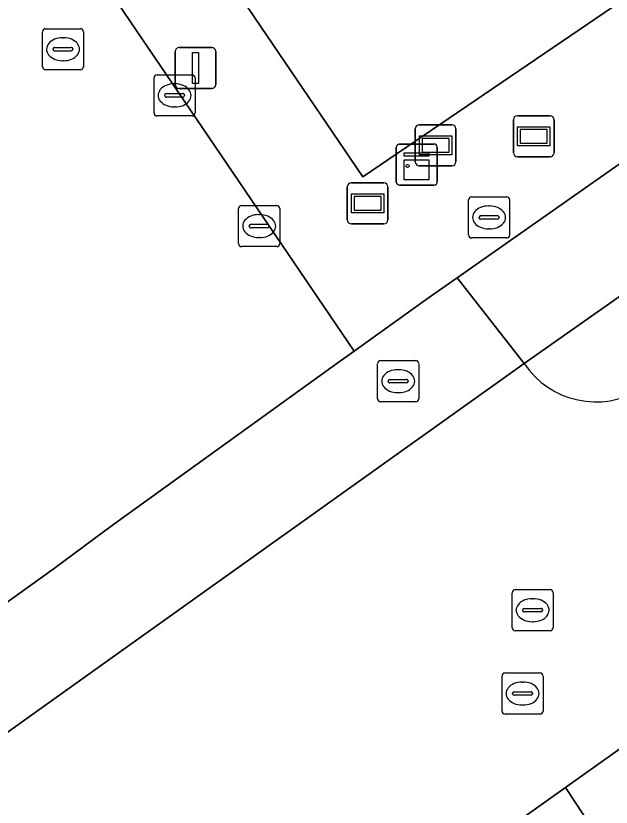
# Model space of a CAD drawing. Extents: x 156141 to 158132, y 385651 to 388333.
# Drawn here: x 157101.28 to 157115.77, y 387381.47 to 387400.74 of the extents above; entities that cross this region are included whole.
import ezdxf

# ---------------------------------------------------------------- set-up
doc = ezdxf.new("R2010")
doc.units = 0
for name, color, linetype in [('IMGEO_Berm_groen', 7, 'Continuous'), ('IMGEO_Brandkraan', 7, 'Continuous'), ('IMGEO_Erf', 7, 'Continuous'), ('IMGEO_Fietspad_gesloten', 7, 'Continuous'), ('IMGEO_Fietspad_open', 7, 'Continuous'), ('IMGEO_Hek', 7, 'Continuous'), ('IMGEO_Kast', 7, 'Continuous'), ('IMGEO_Kolk', 7, 'Continuous'), ('IMGEO_Lichtmast', 7, 'Continuous'), ('IMGEO_Rijbaan_lokaal_gesloten', 7, 'Continuous'), ('IMGEO_Rioolput', 7, 'Continuous'), ('IMGEO_Straatnaambord', 7, 'Continuous'), ('IMGEO_Verklikker', 7, 'Continuous')]:
    doc.layers.add(name, color=color, linetype=linetype)

msp = doc.modelspace()

# ---------------------------------------------------------------- linework, layer by layer
at = {"layer": 'IMGEO_Berm_groen'}
for points in [[(157137.912, 387412.533), (157148.821, 387420.011), (157174.885, 387437.202), (157173.099, 387439.906), (157140.228, 387417.558), (157109.727, 387396.821), (157104.61, 387404.362), (157081.998, 387438.485), (157056.661, 387472.844), (157055.53, 387474.398), (157049.642, 387482.487), (157044.774, 387489.292), (157043.363, 387491.315), (157042.763, 387487.53), (157046.016, 387483.012), (157049.525, 387482.395), (157055.583, 387473.982), (157055.035, 387470.606), (157079.914, 387436.105), (157099.33, 387407.576), (157109.517, 387392.577), (157111.214, 387393.791), (157111.412, 387393.93), (157112.026, 387394.361)], [(157114.734, 387379.18), (157115.517, 387380.643), (157114.658, 387381.956), (157108.173, 387377.337), (157108.462, 387374.694), (157111.745, 387377.147)]]:
    msp.add_lwpolyline(points, close=True, dxfattribs=at)
msp.add_lwpolyline([(157146.436, 387412.609), (157145.187, 387414.455), (157113.657, 387392.275)], dxfattribs=at)
msp.add_arc((157115.396, 387393.422), 2.083, 213.3951, 302.3139, dxfattribs=at)
at = {"layer": 'IMGEO_Brandkraan'}
for p, q in [((157112.301, 387395.404), (157112.301, 387396.256)), ((157112.376, 387396.33), (157113.228, 387396.33)), ((157113.302, 387396.256), (157113.302, 387395.404)), ((157112.789, 387396.11), (157112.814, 387396.11)), ((157112.56, 387395.824), (157112.56, 387395.836)), ((157112.603, 387395.873), (157113.001, 387395.873)), ((157113.044, 387395.836), (157113.044, 387395.824)), ((157112.998, 387395.787), (157112.6, 387395.787)), ((157112.812, 387395.55), (157112.787, 387395.55)), ((157113.228, 387395.33), (157112.376, 387395.33))]:
    msp.add_line(p, q, dxfattribs=at)
for points in [[(157112.301, 387395.404), (157112.301, 387396.256)], [(157112.376, 387396.33), (157113.228, 387396.33)], [(157113.302, 387396.256), (157113.302, 387395.404)], [(157113.228, 387395.33), (157112.376, 387395.33)]]:
    msp.add_lwpolyline(points, dxfattribs=at)
for centre, radius, start, end in [((157112.378, 387396.254), 0.0765, 91.552, 178.448), ((157112.378, 387396.254), 0.0765, 91.552, 178.448), ((157113.226, 387396.254), 0.0765, 1.552, 88.448), ((157113.226, 387396.254), 0.0765, 1.552, 88.448), ((157112.6, 387395.833), 0.0403, 85.8775, 175.7526), ((157112.597, 387395.823), 0.0366, 178.938, 274.7102), ((157113.001, 387395.83), 0.043, 264.8664, 352.4533), ((157113.005, 387395.835), 0.0386, 1.7309, 96.639), ((157112.378, 387395.406), 0.0765, 181.552, 268.448), ((157112.378, 387395.406), 0.0765, 181.552, 268.448), ((157113.226, 387395.406), 0.0765, 271.552, 358.448), ((157113.226, 387395.406), 0.0765, 271.552, 358.448)]:
    msp.add_arc(centre, radius, start, end, dxfattribs=at)
for centre, major_axis, ratio, start_param, end_param in [((157112.788, 387395.83), (-0.387, 0.002), 0.722429, 4.712389, 7.853982), ((157112.813, 387395.83), (-0.39, 0.002), 0.717154, 1.570796, 4.712389)]:
    msp.add_ellipse(centre, major_axis=major_axis, ratio=ratio, start_param=start_param, end_param=end_param, dxfattribs=at)
at = {"layer": 'IMGEO_Erf'}
msp.add_lwpolyline([(157081.998, 387438.485), (157104.61, 387404.362), (157109.727, 387396.821), (157140.228, 387417.558), (157173.099, 387439.906), (157193.499, 387453.775), (157201.584, 387459.272), (157202.194, 387458.821), (157237.383, 387481.192), (157245.839, 387486.569), (157246.392, 387486.92), (157247.12, 387487.423), (157247.441, 387487.609), (157265.679, 387498.206), (157266.396, 387498.622), (157275.102, 387503.234), (157294.466, 387513.49), (157293.568, 387514.64), (157290.635, 387518.399), (157266.882, 387548.834)], dxfattribs=at)
at = {"layer": 'IMGEO_Fietspad_gesloten'}
msp.add_lwpolyline([(157176.297, 387435.062), (157174.885, 387437.202), (157148.821, 387420.011), (157137.912, 387412.533), (157112.026, 387394.361), (157113.657, 387392.275), (157145.187, 387414.455), (157146.708, 387415.502)], close=True, dxfattribs=at)
at = {"layer": 'IMGEO_Fietspad_open'}
msp.add_lwpolyline([(157114.658, 387381.956), (157115.517, 387380.643), (157114.734, 387379.18), (157111.745, 387377.147), (157113.203, 387375.099), (157125.747, 387383.99), (157124.239, 387386.111), (157119.011, 387382.386), (157117.793, 387382.686), (157117.079, 387383.674)], close=True, dxfattribs=at)
at = {"layer": 'IMGEO_Hek'}
for points in [[(157055.53, 387474.398), (157056.661, 387472.844), (157081.998, 387438.485), (157104.61, 387404.362), (157109.727, 387396.821)], [(157109.727, 387396.821), (157140.228, 387417.558)]]:
    msp.add_lwpolyline(points, dxfattribs=at)
at = {"layer": 'IMGEO_Kast'}
for p, q in [((157110.616, 387397.616), (157111.457, 387397.616)), ((157111.457, 387397.616), (157110.616, 387397.616)), ((157110.541, 387396.691), (157110.541, 387397.532)), ((157110.541, 387397.532), (157110.541, 387396.691)), ((157111.541, 387397.541), (157111.541, 387396.7)), ((157111.541, 387396.7), (157111.541, 387397.541)), ((157111.466, 387396.616), (157110.625, 387396.616)), ((157110.625, 387396.616), (157111.466, 387396.616))]:
    msp.add_line(p, q, dxfattribs=at)
for points in [[(157110.736, 387397.406), (157111.336, 387397.406), (157111.336, 387397.321), (157110.736, 387397.321), (157110.736, 387397.406)], [(157110.736, 387397.231), (157111.336, 387397.231), (157111.336, 387396.742), (157110.736, 387396.742), (157110.736, 387397.231)]]:
    msp.add_lwpolyline(points, dxfattribs=at)
msp.add_circle((157110.82, 387397.08), 0.0377, dxfattribs=at)
for centre, start, end in [((157110.619, 387397.538), 92.4484, 184.2845), ((157110.619, 387397.538), 92.4484, 184.2845), ((157111.463, 387397.538), 2.4484, 94.2845), ((157111.463, 387397.538), 2.4484, 94.2845), ((157110.619, 387396.694), 182.4484, 274.2845), ((157110.619, 387396.694), 182.4484, 274.2845), ((157111.463, 387396.694), 272.4484, 4.2845), ((157111.463, 387396.694), 272.4484, 4.2845)]:
    msp.add_arc(centre, 0.0779, start, end, dxfattribs=at)
at = {"layer": 'IMGEO_Kolk'}
for p, q in [((157106.707, 387395.193), (157106.707, 387396.045)), ((157106.782, 387396.119), (157107.634, 387396.119)), ((157107.708, 387396.045), (157107.708, 387395.193)), ((157107.195, 387395.899), (157107.22, 387395.899)), ((157107.009, 387395.662), (157107.407, 387395.662)), ((157106.966, 387395.613), (157106.966, 387395.625)), ((157107.404, 387395.576), (157107.006, 387395.576)), ((157107.45, 387395.625), (157107.45, 387395.613)), ((157107.218, 387395.339), (157107.193, 387395.339)), ((157107.634, 387395.119), (157106.782, 387395.119))]:
    msp.add_line(p, q, dxfattribs=at)
for points in [[(157106.707, 387395.193), (157106.707, 387396.045)], [(157106.782, 387396.119), (157107.634, 387396.119)], [(157107.708, 387396.045), (157107.708, 387395.193)], [(157107.634, 387395.119), (157106.782, 387395.119)]]:
    msp.add_lwpolyline(points, dxfattribs=at)
for centre, radius, start, end in [((157106.784, 387396.043), 0.0765, 91.552, 178.448), ((157106.784, 387396.043), 0.0765, 91.552, 178.448), ((157107.632, 387396.043), 0.0765, 1.552, 88.448), ((157107.632, 387396.043), 0.0765, 1.552, 88.448), ((157107.006, 387395.622), 0.0403, 85.8775, 175.7526), ((157107.411, 387395.624), 0.0386, 1.7309, 96.639), ((157107.003, 387395.612), 0.0366, 178.938, 274.7102), ((157107.407, 387395.619), 0.043, 264.8664, 352.4533), ((157106.784, 387395.195), 0.0765, 181.552, 268.448), ((157106.784, 387395.195), 0.0765, 181.552, 268.448), ((157107.632, 387395.195), 0.0765, 271.552, 358.448), ((157107.632, 387395.195), 0.0765, 271.552, 358.448)]:
    msp.add_arc(centre, radius, start, end, dxfattribs=at)
for centre, major_axis, ratio, start_param, end_param in [((157107.194, 387395.619), (-0.387, 0.002), 0.722429, 4.712389, 7.853982), ((157107.219, 387395.619), (-0.39, 0.002), 0.717154, 1.570796, 4.712389)]:
    msp.add_ellipse(centre, major_axis=major_axis, ratio=ratio, start_param=start_param, end_param=end_param, dxfattribs=at)
at = {"layer": 'IMGEO_Lichtmast'}
for p, q in [((157105.162, 387399.067), (157105.162, 387399.867)), ((157105.162, 387399.867), (157105.162, 387399.067)), ((157105.262, 387399.967), (157106.052, 387399.967)), ((157106.052, 387399.967), (157105.262, 387399.967)), ((157106.152, 387399.867), (157106.152, 387399.067)), ((157106.152, 387399.067), (157106.152, 387399.867)), ((157106.052, 387398.967), (157105.262, 387398.967)), ((157105.262, 387398.967), (157106.052, 387398.967))]:
    msp.add_line(p, q, dxfattribs=at)
msp.add_lwpolyline([(157105.582, 387399.842), (157105.732, 387399.842), (157105.732, 387399.092), (157105.582, 387399.092), (157105.582, 387399.842)], dxfattribs=at)
for centre, start, end in [((157105.262, 387399.867), 90, 180), ((157105.262, 387399.867), 90, 180), ((157106.052, 387399.867), 0, 90), ((157106.052, 387399.867), 360, 90), ((157105.262, 387399.067), 180, 270), ((157105.262, 387399.067), 180, 270), ((157106.052, 387399.067), 270, 0), ((157106.052, 387399.067), 270, 0)]:
    msp.add_arc(centre, 0.1, start, end, dxfattribs=at)
at = {"layer": 'IMGEO_Rijbaan_lokaal_gesloten'}
for points in [[(157100.1, 387385.768), (157100.663, 387386.171), (157102.195, 387387.267), (157103.453, 387388.203), (157103.842, 387388.485), (157109.097, 387392.274), (157109.517, 387392.577), (157099.33, 387407.576), (157079.914, 387436.105), (157055.035, 387470.606), (157054.779, 387470.463), (157045.81, 387482.829), (157046.016, 387483.012), (157042.763, 387487.53), (157041.489, 387489.299), (157035.58, 387497.372), (157031.077, 387503.56), (157018.739, 387520.513), (157017.829, 387521.764), (157010.957, 387531.207), (156974.115, 387581.603), (156971.768, 387584.834)], [(157113.657, 387392.275), (157112.026, 387394.361), (157111.412, 387393.93), (157111.214, 387393.791), (157109.517, 387392.577), (157109.097, 387392.274), (157103.842, 387388.485), (157103.453, 387388.203), (157102.195, 387387.267), (157100.663, 387386.171), (157100.1, 387385.768)], [(157099.161, 387381.932), (157103.63, 387385.118), (157113.657, 387392.275)], [(157113.657, 387392.275), (157103.63, 387385.118), (157099.161, 387381.932)], [(156997.716, 387297.744), (157000, 387299.435), (157009.141, 387306.102), (157018.817, 387313.137), (157020.003, 387313.999), (157023.696, 387316.598), (157026.999, 387319.014), (157029.491, 387320.818), (157030.634, 387321.643), (157042.82, 387330.438), (157056.142, 387340.052), (157079.01, 387356.503), (157094.685, 387367.728), (157108.173, 387377.337), (157114.658, 387381.956), (157117.079, 387383.674)]]:
    msp.add_lwpolyline(points, dxfattribs=at)
msp.add_arc((157115.396, 387393.422), 2.083, 213.3951, 302.3139, dxfattribs=at)
at = {"layer": 'IMGEO_Rioolput'}
for p, q in [((157101.932, 387399.498), (157101.932, 387400.35)), ((157102.007, 387400.424), (157102.859, 387400.424)), ((157102.933, 387400.35), (157102.933, 387399.498)), ((157102.42, 387400.204), (157102.445, 387400.204)), ((157102.191, 387399.918), (157102.191, 387399.93)), ((157102.629, 387399.881), (157102.231, 387399.881)), ((157102.234, 387399.967), (157102.632, 387399.967)), ((157102.675, 387399.93), (157102.675, 387399.918)), ((157102.443, 387399.644), (157102.418, 387399.644)), ((157102.859, 387399.424), (157102.007, 387399.424)), ((157104.723, 387399.301), (157105.575, 387399.301)), ((157104.648, 387398.375), (157104.648, 387399.227)), ((157105.649, 387399.227), (157105.649, 387398.375)), ((157105.136, 387399.081), (157105.161, 387399.081)), ((157104.907, 387398.795), (157104.907, 387398.807)), ((157105.345, 387398.758), (157104.947, 387398.758)), ((157104.95, 387398.844), (157105.348, 387398.844)), ((157105.391, 387398.807), (157105.391, 387398.795)), ((157105.159, 387398.521), (157105.134, 387398.521)), ((157105.575, 387398.301), (157104.723, 387398.301)), ((157110.089, 387391.418), (157110.089, 387392.27)), ((157110.164, 387392.344), (157111.016, 387392.344)), ((157111.09, 387392.27), (157111.09, 387391.418)), ((157110.577, 387392.124), (157110.602, 387392.124)), ((157110.348, 387391.838), (157110.348, 387391.85)), ((157110.786, 387391.801), (157110.388, 387391.801)), ((157110.391, 387391.887), (157110.789, 387391.887)), ((157110.832, 387391.85), (157110.832, 387391.838)), ((157110.6, 387391.564), (157110.575, 387391.564)), ((157111.016, 387391.344), (157110.164, 387391.344)), ((157113.436, 387386.769), (157114.288, 387386.769)), ((157113.361, 387385.843), (157113.361, 387386.695)), ((157114.362, 387386.695), (157114.362, 387385.843)), ((157113.849, 387386.549), (157113.874, 387386.549)), ((157113.62, 387386.263), (157113.62, 387386.275)), ((157114.058, 387386.226), (157113.66, 387386.226)), ((157113.663, 387386.312), (157114.061, 387386.312)), ((157114.104, 387386.275), (157114.104, 387386.263)), ((157113.872, 387385.989), (157113.847, 387385.989)), ((157114.288, 387385.769), (157113.436, 387385.769)), ((157113.116, 387383.815), (157113.116, 387384.667)), ((157113.191, 387384.741), (157114.043, 387384.741)), ((157114.117, 387384.667), (157114.117, 387383.815)), ((157113.604, 387384.521), (157113.629, 387384.521)), ((157113.418, 387384.284), (157113.816, 387384.284)), ((157113.375, 387384.235), (157113.375, 387384.247)), ((157113.813, 387384.198), (157113.415, 387384.198)), ((157113.859, 387384.247), (157113.859, 387384.235)), ((157113.627, 387383.961), (157113.602, 387383.961)), ((157114.043, 387383.741), (157113.191, 387383.741))]:
    msp.add_line(p, q, dxfattribs=at)
for points in [[(157101.932, 387399.498), (157101.932, 387400.35)], [(157102.007, 387400.424), (157102.859, 387400.424)], [(157102.933, 387400.35), (157102.933, 387399.498)], [(157102.859, 387399.424), (157102.007, 387399.424)], [(157104.723, 387399.301), (157105.575, 387399.301)], [(157104.648, 387398.375), (157104.648, 387399.227)], [(157105.649, 387399.227), (157105.649, 387398.375)], [(157105.575, 387398.301), (157104.723, 387398.301)], [(157110.089, 387391.418), (157110.089, 387392.27)], [(157110.164, 387392.344), (157111.016, 387392.344)], [(157111.09, 387392.27), (157111.09, 387391.418)], [(157111.016, 387391.344), (157110.164, 387391.344)], [(157113.436, 387386.769), (157114.288, 387386.769)], [(157113.361, 387385.843), (157113.361, 387386.695)], [(157114.362, 387386.695), (157114.362, 387385.843)], [(157114.288, 387385.769), (157113.436, 387385.769)], [(157113.116, 387383.815), (157113.116, 387384.667)], [(157113.191, 387384.741), (157114.043, 387384.741)], [(157114.117, 387384.667), (157114.117, 387383.815)], [(157114.043, 387383.741), (157113.191, 387383.741)]]:
    msp.add_lwpolyline(points, dxfattribs=at)
for centre, radius, start, end in [((157102.009, 387400.348), 0.0765, 91.552, 178.448), ((157102.009, 387400.348), 0.0765, 91.552, 178.448), ((157102.857, 387400.348), 0.0765, 1.552, 88.448), ((157102.857, 387400.348), 0.0765, 1.552, 88.448), ((157102.231, 387399.927), 0.0403, 85.8775, 175.7526), ((157102.228, 387399.917), 0.0366, 178.938, 274.7102), ((157102.632, 387399.924), 0.043, 264.8664, 352.4533), ((157102.636, 387399.929), 0.0386, 1.7309, 96.639), ((157102.009, 387399.5), 0.0765, 181.552, 268.448), ((157102.009, 387399.5), 0.0765, 181.552, 268.448), ((157102.857, 387399.5), 0.0765, 271.552, 358.448), ((157102.857, 387399.5), 0.0765, 271.552, 358.448), ((157104.725, 387399.225), 0.0765, 91.552, 178.448), ((157104.725, 387399.225), 0.0765, 91.552, 178.448), ((157105.573, 387399.225), 0.0765, 1.552, 88.448), ((157105.573, 387399.225), 0.0765, 1.552, 88.448), ((157104.947, 387398.804), 0.0403, 85.8775, 175.7526), ((157104.944, 387398.794), 0.0366, 178.938, 274.7102), ((157105.348, 387398.801), 0.043, 264.8664, 352.4533), ((157105.352, 387398.806), 0.0386, 1.7309, 96.639), ((157104.725, 387398.377), 0.0765, 181.552, 268.448), ((157104.725, 387398.377), 0.0765, 181.552, 268.448), ((157105.573, 387398.377), 0.0765, 271.552, 358.448), ((157105.573, 387398.377), 0.0765, 271.552, 358.448), ((157110.166, 387392.268), 0.0765, 91.552, 178.448), ((157110.166, 387392.268), 0.0765, 91.552, 178.448), ((157111.014, 387392.268), 0.0765, 1.552, 88.448), ((157111.014, 387392.268), 0.0765, 1.552, 88.448), ((157110.388, 387391.847), 0.0403, 85.8775, 175.7526), ((157110.385, 387391.837), 0.0366, 178.938, 274.7102), ((157110.789, 387391.844), 0.043, 264.8664, 352.4533), ((157110.793, 387391.849), 0.0386, 1.7309, 96.639), ((157110.166, 387391.42), 0.0765, 181.552, 268.448), ((157110.166, 387391.42), 0.0765, 181.552, 268.448), ((157111.014, 387391.42), 0.0765, 271.552, 358.448), ((157111.014, 387391.42), 0.0765, 271.552, 358.448), ((157113.438, 387386.693), 0.0765, 91.552, 178.448), ((157113.438, 387386.693), 0.0765, 91.552, 178.448), ((157114.286, 387386.693), 0.0765, 1.552, 88.448), ((157114.286, 387386.693), 0.0765, 1.552, 88.448), ((157113.66, 387386.272), 0.0403, 85.8775, 175.7526), ((157113.657, 387386.262), 0.0366, 178.938, 274.7102), ((157114.061, 387386.269), 0.043, 264.8664, 352.4533), ((157114.065, 387386.274), 0.0386, 1.7309, 96.639), ((157113.438, 387385.845), 0.0765, 181.552, 268.448), ((157113.438, 387385.845), 0.0765, 181.552, 268.448), ((157114.286, 387385.845), 0.0765, 271.552, 358.448), ((157114.286, 387385.845), 0.0765, 271.552, 358.448), ((157113.193, 387384.665), 0.0765, 91.552, 178.448), ((157113.193, 387384.665), 0.0765, 91.552, 178.448), ((157114.041, 387384.665), 0.0765, 1.552, 88.448), ((157114.041, 387384.665), 0.0765, 1.552, 88.448), ((157113.415, 387384.244), 0.0403, 85.8775, 175.7526), ((157113.82, 387384.246), 0.0386, 1.7309, 96.639), ((157113.412, 387384.234), 0.0366, 178.938, 274.7102), ((157113.816, 387384.241), 0.043, 264.8664, 352.4533), ((157113.193, 387383.817), 0.0765, 181.552, 268.448), ((157113.193, 387383.817), 0.0765, 181.552, 268.448), ((157114.041, 387383.817), 0.0765, 271.552, 358.448), ((157114.041, 387383.817), 0.0765, 271.552, 358.448)]:
    msp.add_arc(centre, radius, start, end, dxfattribs=at)
for centre, major_axis, ratio, start_param, end_param in [((157102.419, 387399.924), (-0.387, 0.002), 0.722429, 4.712389, 7.853982), ((157102.444, 387399.924), (-0.39, 0.002), 0.717154, 1.570796, 4.712389), ((157105.135, 387398.801), (-0.387, 0.002), 0.722429, 4.712389, 7.853982), ((157105.16, 387398.801), (-0.39, 0.002), 0.717154, 1.570796, 4.712389), ((157110.576, 387391.844), (-0.387, 0.002), 0.722429, 4.712389, 7.853982), ((157110.601, 387391.844), (-0.39, 0.002), 0.717154, 1.570796, 4.712389), ((157113.848, 387386.269), (-0.387, 0.002), 0.722429, 4.712389, 7.853982), ((157113.873, 387386.269), (-0.39, 0.002), 0.717154, 1.570796, 4.712389), ((157113.603, 387384.241), (-0.387, 0.002), 0.722429, 4.712389, 7.853982), ((157113.628, 387384.241), (-0.39, 0.002), 0.717154, 1.570796, 4.712389)]:
    msp.add_ellipse(centre, major_axis=major_axis, ratio=ratio, start_param=start_param, end_param=end_param, dxfattribs=at)
at = {"layer": 'IMGEO_Straatnaambord'}
for p, q in [((157109.451, 387396.672), (157110.241, 387396.672)), ((157110.241, 387396.672), (157109.451, 387396.672)), ((157109.351, 387395.772), (157109.351, 387396.572)), ((157109.351, 387396.572), (157109.351, 387395.772)), ((157110.341, 387396.572), (157110.341, 387395.772)), ((157110.341, 387395.772), (157110.341, 387396.572)), ((157110.241, 387395.672), (157109.451, 387395.672)), ((157109.451, 387395.672), (157110.241, 387395.672))]:
    msp.add_line(p, q, dxfattribs=at)
for points in [[(157109.452, 387396.404), (157110.24, 387396.404), (157110.24, 387395.94), (157109.452, 387395.94), (157109.452, 387396.404)], [(157109.517, 387396.339), (157109.517, 387396.005), (157110.175, 387396.005), (157110.175, 387396.339), (157109.517, 387396.339)]]:
    msp.add_lwpolyline(points, dxfattribs=at)
for centre, start, end in [((157109.451, 387396.572), 90, 180), ((157109.451, 387396.572), 90, 180), ((157110.241, 387396.572), 0, 90), ((157110.241, 387396.572), 360, 90), ((157109.451, 387395.772), 180, 270), ((157109.451, 387395.772), 180, 270), ((157110.241, 387395.772), 270, 0), ((157110.241, 387395.772), 270, 0)]:
    msp.add_arc(centre, 0.1, start, end, dxfattribs=at)
at = {"layer": 'IMGEO_Verklikker'}
for p, q in [((157113.394, 387397.406), (157113.394, 387398.206)), ((157113.394, 387398.206), (157113.394, 387397.406)), ((157113.494, 387398.306), (157114.284, 387398.306)), ((157114.284, 387398.306), (157113.494, 387398.306)), ((157114.384, 387398.206), (157114.384, 387397.406)), ((157114.384, 387397.406), (157114.384, 387398.206)), ((157111.004, 387397.187), (157111.004, 387397.987)), ((157111.004, 387397.987), (157111.004, 387397.187)), ((157111.104, 387398.087), (157111.894, 387398.087)), ((157111.894, 387398.087), (157111.104, 387398.087)), ((157111.994, 387397.987), (157111.994, 387397.187)), ((157111.994, 387397.187), (157111.994, 387397.987)), ((157114.284, 387397.306), (157113.494, 387397.306)), ((157113.494, 387397.306), (157114.284, 387397.306)), ((157111.894, 387397.087), (157111.104, 387397.087)), ((157111.104, 387397.087), (157111.894, 387397.087))]:
    msp.add_line(p, q, dxfattribs=at)
for points in [[(157113.495, 387398.038), (157114.283, 387398.038), (157114.283, 387397.574), (157113.495, 387397.574), (157113.495, 387398.038)], [(157113.56, 387397.973), (157113.56, 387397.639), (157114.218, 387397.639), (157114.218, 387397.973), (157113.56, 387397.973)], [(157111.105, 387397.819), (157111.893, 387397.819), (157111.893, 387397.355), (157111.105, 387397.355), (157111.105, 387397.819)], [(157111.17, 387397.754), (157111.17, 387397.42), (157111.828, 387397.42), (157111.828, 387397.754), (157111.17, 387397.754)]]:
    msp.add_lwpolyline(points, dxfattribs=at)
for centre, start, end in [((157113.494, 387398.206), 90, 180), ((157113.494, 387398.206), 90, 180), ((157114.284, 387398.206), 0, 90), ((157114.284, 387398.206), 360, 90), ((157111.104, 387397.987), 90, 180), ((157111.104, 387397.987), 90, 180), ((157111.894, 387397.987), 0, 90), ((157111.894, 387397.987), 360, 90), ((157113.494, 387397.406), 180, 270), ((157113.494, 387397.406), 180, 270), ((157114.284, 387397.406), 270, 0), ((157114.284, 387397.406), 270, 0), ((157111.104, 387397.187), 180, 270), ((157111.104, 387397.187), 180, 270), ((157111.894, 387397.187), 270, 0), ((157111.894, 387397.187), 270, 0)]:
    msp.add_arc(centre, 0.1, start, end, dxfattribs=at)

doc.saveas('drawing.dxf')
